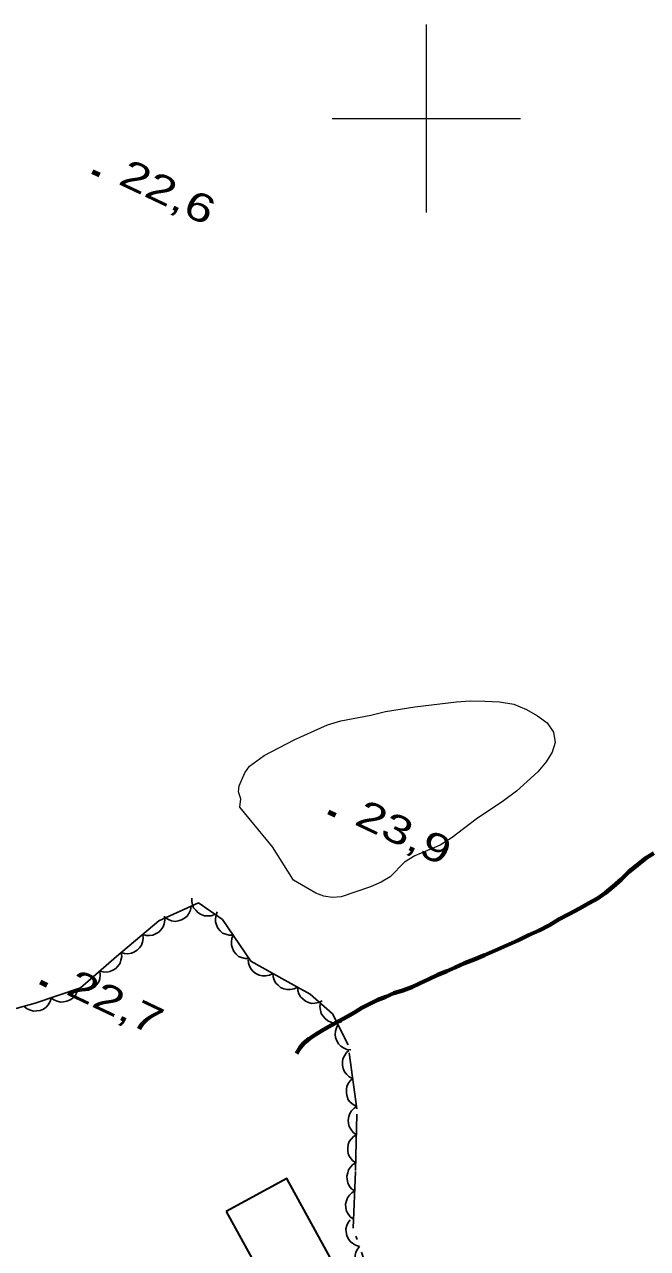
# Model space of a CAD drawing. Extents: x 356765 to 358572, y 5103174 to 5104650.
# Drawn here: x 357078.7 to 357111.7, y 5104139.9 to 5104205 of the extents above; entities that cross this region are included whole.
import ezdxf

# ---------------------------------------------------------------- set-up
doc = ezdxf.new("R2010")
doc.units = 0
doc.header["$LTSCALE"] = 0.6
doc.linetypes.add('DOT_DASHED', pattern=[7.7, 5, -1.2, 0.3, -1.2])
doc.linetypes.add('LONG_DASHED', pattern=[7.5, 6, -1.5])
for name, color, linetype, lineweight in [('2', 7, 'Continuous', 13), ('22', 7, 'Continuous', 35), ('3', 7, 'Continuous', 140), ('31', 7, 'Continuous', 70), ('44', 7, 'Continuous', 25), ('61', 7, 'Continuous', 13)]:
    doc.layers.add(name, color=color, linetype=linetype, lineweight=lineweight)

msp = doc.modelspace()

# ---------------------------------------------------------------- linework, layer by layer
at = {"layer": '2'}
msp.add_lwpolyline([(357090.1, 5104163.4), (357090.14, 5104163.84), (357090.03, 5104164.21), (357090.05, 5104164.53), (357090.35, 5104165.23), (357090.61, 5104165.58), (357091.38, 5104166.15), (357092.97, 5104166.98), (357094.74, 5104167.78), (357095.45, 5104167.98), (357097.05, 5104168.29), (357097.83, 5104168.49), (357099.39, 5104168.74), (357101.6, 5104169), (357102.33, 5104169.05), (357103.11, 5104169.04), (357103.89, 5104168.99), (357104.65, 5104168.87), (357105.31, 5104168.59), (357105.9, 5104168.25), (357106.41, 5104167.88), (357106.75, 5104167.38), (357106.84, 5104166.84), (357106.69, 5104166.32), (357106.36, 5104165.8), (357105.92, 5104165.28), (357104.79, 5104164.25), (357104.1, 5104163.73), (357102.65, 5104162.76), (357101.37, 5104161.79), (357100.73, 5104161.38), (357099.38, 5104160.82), (357098.84, 5104160.48), (357098.07, 5104159.7), (357097.6, 5104159.42), (357097.04, 5104159.17), (357095.48, 5104158.63), (357095, 5104158.59), (357094.55, 5104158.67), (357094.13, 5104158.82), (357092.95, 5104159.51), (357091.83, 5104161.29)], close=True, dxfattribs=at)
at = {"layer": '22', "linetype": 'LONG_DASHED', "lineweight": 70}
for points in [[(357112.08, 5104160.95), (357111.65, 5104160.68), (357111.21, 5104160.33), (357110.76, 5104159.96), (357110.34, 5104159.55), (357109.92, 5104159.19), (357109.51, 5104158.84), (357109.09, 5104158.55), (357108.63, 5104158.3), (357108.13, 5104158.01), (357107.6, 5104157.73), (357107.06, 5104157.44), (357106.54, 5104157.13), (357105.99, 5104156.84), (357105.43, 5104156.59), (357104.85, 5104156.32), (357104.25, 5104156.05), (357103.66, 5104155.78), (357103.08, 5104155.54), (357102.53, 5104155.3), (357102.03, 5104155.11), (357101.53, 5104154.88), (357101.09, 5104154.69)], [(357101.09, 5104154.69), (357100.6, 5104154.48), (357100.13, 5104154.26), (357099.67, 5104154.04), (357099.22, 5104153.84), (357098.75, 5104153.66), (357098.28, 5104153.51), (357097.85, 5104153.32), (357097.42, 5104153.16), (357096.99, 5104152.94), (357096.57, 5104152.73), (357096.18, 5104152.49), (357095.77, 5104152.26), (357095.39, 5104152.05), (357094.96, 5104151.82), (357094.55, 5104151.59), (357094.15, 5104151.34), (357093.78, 5104151.09), (357093.5, 5104150.86), (357093.3, 5104150.62), (357093.1, 5104150.3)]]:
    msp.add_lwpolyline(points, dxfattribs=at)
at = {"layer": '3'}
for p, q in [((357082.27, 5104197.18), (357082.63, 5104197.01)), ((357094.81, 5104163.15), (357095.17, 5104162.98)), ((357079.49, 5104154.11), (357079.85, 5104153.94))]:
    msp.add_line(p, q, dxfattribs=at)
at = {"layer": '31', "lineweight": 35}
msp.add_lwpolyline([(357089.36, 5104141.91), (357092.89, 5104135.5), (357096.1, 5104137.27), (357092.58, 5104143.67), (357089.36, 5104141.91)], close=True, dxfattribs=at)
at = {"layer": '44', "linetype": 'DOT_DASHED'}
msp.add_lwpolyline([(357097.53, 5104136.91), (357096.11, 5104141.03), (357096.24, 5104144.09), (357096.31, 5104147.37), (357095.85, 5104150.76), (357095.01, 5104152.41), (357093.83, 5104153.46), (357092.48, 5104154.21), (357090.68, 5104155.21), (357089.17, 5104157.42), (357087.9, 5104158.32), (357085.79, 5104157.35), (357083.55, 5104155.46), (357081.63, 5104153.79), (357079.22, 5104152.98), (357076.18, 5104152.13)], dxfattribs=at)
at = {"layer": '44'}
for points in [[(357087.5, 5104158.14), (357087.47, 5104157.93), (357087.38, 5104157.75), (357087.29, 5104157.61), (357087.15, 5104157.5), (357086.99, 5104157.41), (357086.81, 5104157.36), (357086.65, 5104157.33), (357086.47, 5104157.36), (357086.3, 5104157.42), (357086.14, 5104157.51)], [(357088.77, 5104157.7), (357088.57, 5104157.63), (357088.37, 5104157.62), (357088.21, 5104157.63), (357088.04, 5104157.69), (357087.88, 5104157.78), (357087.75, 5104157.92), (357087.64, 5104158.05), (357087.58, 5104158.21), (357087.54, 5104158.39), (357087.55, 5104158.57)], [(357086.09, 5104157.6), (357086.11, 5104157.39), (357086.07, 5104157.19), (357086.02, 5104157.04), (357085.92, 5104156.89), (357085.79, 5104156.76), (357085.62, 5104156.66), (357085.47, 5104156.6), (357085.3, 5104156.58), (357085.11, 5104156.58), (357084.94, 5104156.63)], [(357089.74, 5104156.59), (357089.53, 5104156.59), (357089.34, 5104156.64), (357089.18, 5104156.71), (357089.05, 5104156.83), (357088.93, 5104156.97), (357088.85, 5104157.14), (357088.8, 5104157.3), (357088.8, 5104157.48), (357088.83, 5104157.66), (357088.89, 5104157.83)], [(357084.94, 5104156.63), (357084.96, 5104156.42), (357084.92, 5104156.22), (357084.87, 5104156.07), (357084.77, 5104155.92), (357084.64, 5104155.79), (357084.47, 5104155.7), (357084.33, 5104155.63), (357084.15, 5104155.61), (357083.97, 5104155.62), (357083.79, 5104155.67)], [(357090.59, 5104155.35), (357090.38, 5104155.35), (357090.18, 5104155.41), (357090.03, 5104155.47), (357089.9, 5104155.59), (357089.78, 5104155.73), (357089.7, 5104155.91), (357089.65, 5104156.06), (357089.65, 5104156.24), (357089.67, 5104156.42), (357089.74, 5104156.59)], [(357083.79, 5104155.67), (357083.82, 5104155.46), (357083.78, 5104155.26), (357083.73, 5104155.1), (357083.63, 5104154.96), (357083.5, 5104154.83), (357083.34, 5104154.73), (357083.19, 5104154.66), (357083.02, 5104154.63), (357082.83, 5104154.64), (357082.66, 5104154.68)], [(357091.84, 5104154.56), (357091.66, 5104154.47), (357091.46, 5104154.43), (357091.29, 5104154.43), (357091.12, 5104154.47), (357090.95, 5104154.55), (357090.8, 5104154.67), (357090.69, 5104154.78), (357090.61, 5104154.94), (357090.55, 5104155.11), (357090.53, 5104155.29)], [(357082.66, 5104154.68), (357082.68, 5104154.48), (357082.65, 5104154.28), (357082.6, 5104154.12), (357082.5, 5104153.97), (357082.37, 5104153.84), (357082.21, 5104153.74), (357082.06, 5104153.67), (357081.89, 5104153.65), (357081.7, 5104153.65), (357081.53, 5104153.7)], [(357093.16, 5104153.83), (357092.97, 5104153.74), (357092.77, 5104153.71), (357092.6, 5104153.7), (357092.43, 5104153.74), (357092.26, 5104153.82), (357092.12, 5104153.94), (357092, 5104154.05), (357091.92, 5104154.21), (357091.86, 5104154.38), (357091.84, 5104154.56)], [(357081.5, 5104153.75), (357081.44, 5104153.54), (357081.34, 5104153.37), (357081.23, 5104153.25), (357081.08, 5104153.15), (357080.91, 5104153.08), (357080.72, 5104153.05), (357080.56, 5104153.04), (357080.39, 5104153.08), (357080.22, 5104153.16), (357080.08, 5104153.27)], [(357094.47, 5104153.11), (357094.28, 5104153.01), (357094.08, 5104152.98), (357093.92, 5104152.97), (357093.74, 5104153.01), (357093.58, 5104153.09), (357093.43, 5104153.21), (357093.31, 5104153.32), (357093.23, 5104153.48), (357093.17, 5104153.66), (357093.16, 5104153.83)], [(357080.08, 5104153.27), (357080.02, 5104153.07), (357079.91, 5104152.9), (357079.81, 5104152.77), (357079.66, 5104152.67), (357079.49, 5104152.6), (357079.3, 5104152.57), (357079.14, 5104152.56), (357078.97, 5104152.61), (357078.8, 5104152.68), (357078.66, 5104152.79)], [(357095.49, 5104151.98), (357095.29, 5104151.93), (357095.09, 5104151.94), (357094.93, 5104151.97), (357094.77, 5104152.05), (357094.62, 5104152.16), (357094.5, 5104152.31), (357094.41, 5104152.44), (357094.37, 5104152.61), (357094.35, 5104152.8), (357094.37, 5104152.98)], [(357095.98, 5104150.5), (357095.78, 5104150.52), (357095.59, 5104150.6), (357095.45, 5104150.69), (357095.33, 5104150.82), (357095.24, 5104150.98), (357095.18, 5104151.16), (357095.15, 5104151.32), (357095.17, 5104151.5), (357095.22, 5104151.67), (357095.3, 5104151.83)], [(357096.09, 5104148.98), (357095.9, 5104149.07), (357095.76, 5104149.21), (357095.65, 5104149.34), (357095.58, 5104149.5), (357095.54, 5104149.68), (357095.55, 5104149.87), (357095.57, 5104150.03), (357095.65, 5104150.19), (357095.76, 5104150.35), (357095.89, 5104150.47)], [(357096.29, 5104147.49), (357096.11, 5104147.59), (357095.96, 5104147.72), (357095.85, 5104147.85), (357095.79, 5104148.02), (357095.75, 5104148.2), (357095.75, 5104148.39), (357095.77, 5104148.55), (357095.85, 5104148.71), (357095.96, 5104148.86), (357096.09, 5104148.98)], [(357096.28, 5104145.99), (357096.11, 5104146.11), (357095.99, 5104146.28), (357095.9, 5104146.42), (357095.86, 5104146.59), (357095.85, 5104146.77), (357095.89, 5104146.96), (357095.93, 5104147.12), (357096.03, 5104147.26), (357096.16, 5104147.4), (357096.31, 5104147.49)], [(357096.25, 5104144.49), (357096.08, 5104144.62), (357095.95, 5104144.78), (357095.87, 5104144.92), (357095.83, 5104145.09), (357095.82, 5104145.27), (357095.85, 5104145.46), (357095.9, 5104145.62), (357096, 5104145.76), (357096.13, 5104145.9), (357096.28, 5104145.99)], [(357096.19, 5104143), (357096.03, 5104143.12), (357095.9, 5104143.28), (357095.82, 5104143.43), (357095.79, 5104143.6), (357095.78, 5104143.78), (357095.82, 5104143.97), (357095.87, 5104144.13), (357095.97, 5104144.27), (357096.1, 5104144.4), (357096.26, 5104144.49)], [(357096.13, 5104141.5), (357095.96, 5104141.62), (357095.84, 5104141.78), (357095.76, 5104141.93), (357095.72, 5104142.1), (357095.71, 5104142.29), (357095.75, 5104142.47), (357095.81, 5104142.63), (357095.91, 5104142.77), (357096.04, 5104142.9), (357096.19, 5104143)], [(357096.45, 5104140.05), (357096.24, 5104140.11), (357096.07, 5104140.22), (357095.95, 5104140.32), (357095.85, 5104140.47), (357095.77, 5104140.64), (357095.74, 5104140.82), (357095.73, 5104140.99), (357095.77, 5104141.16), (357095.85, 5104141.33), (357095.96, 5104141.47)], [(357096.94, 5104138.64), (357096.73, 5104138.69), (357096.56, 5104138.8), (357096.43, 5104138.9), (357096.34, 5104139.05), (357096.26, 5104139.22), (357096.23, 5104139.41), (357096.22, 5104139.57), (357096.26, 5104139.74), (357096.34, 5104139.91), (357096.45, 5104140.05)]]:
    msp.add_lwpolyline(points, dxfattribs=at)
at = {"layer": '61'}
for p, q in [((357100, 5104195), (357100, 5104205)), ((357095, 5104200), (357105, 5104200))]:
    msp.add_line(p, q, dxfattribs=at)

# ---------------------------------------------------------------- texts
at = {"layer": '3', "width": 1.35}
for s, p in [('22,6   ', (357083.57, 5104196.55)), ('23,9   ', (357096.11, 5104162.51)), ('22,7   ', (357080.79, 5104153.48))]:
    msp.add_text(s, height=1.5, rotation=334.619, dxfattribs=at).set_placement(p)

doc.saveas('drawing.dxf')
